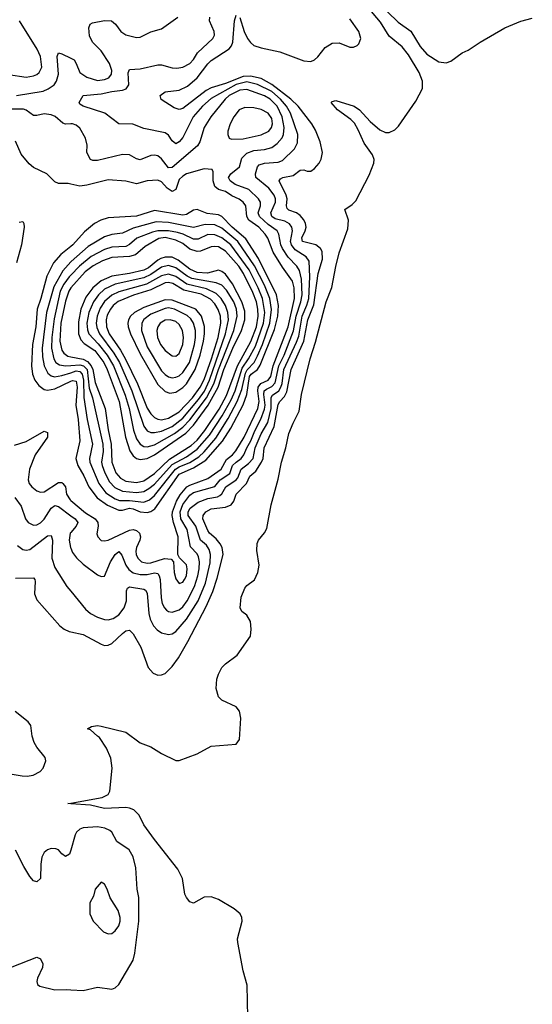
# Model space of a CAD drawing. Header units: inches. Extents: x 1550315 to 1685896, y 510706 to 640504.
# Tile 424 of 452: x 1679713 to 1682595, y 583322 to 588856. Entities that reach past the tile are written whole.
import ezdxf

# ---------------------------------------------------------------- set-up
doc = ezdxf.new("R2010")
doc.units = ezdxf.units.IN
doc.header["$MEASUREMENT"] = 0
doc.layers.add('B6578', color=7, linetype='Continuous')
doc.layers.add('B6588', color=7, linetype='Continuous')

msp = doc.modelspace()

# ---------------------------------------------------------------- linework, layer by layer
at = {"layer": 'B6578', "color": 5}
for points, elevation in [([(1679650, 588547.3), (1679750, 588533.9), (1679790, 588539.8), (1679810, 588547.8), (1679821.5, 588558.5), (1679837.2, 588590), (1679829.2, 588650), (1679811.1, 588690), (1679712.1, 588850)], 380), ([(1679694.3, 588430), (1679844.7, 588455.3), (1679873, 588467), (1679905.9, 588490), (1679920.4, 588510), (1679930.3, 588549.7), (1679923.8, 588650), (1679930, 588670.2), (1679950, 588664.6), (1680000, 588639.5)], 360), ([(1680000, 588270.5), (1679970, 588269.8), (1679954.9, 588274.9), (1679912.1, 588312.1), (1679890, 588321.2), (1679850, 588327.7), (1679810, 588317), (1679790, 588318.2), (1679750, 588347), (1679733.5, 588353.5), (1679670, 588352.9)], 360), ([(1680000, 587931.9), (1679984.7, 587935.3), (1679930, 587935.1), (1679910, 587945.2), (1679865.2, 587990), (1679790, 588026), (1679765.7, 588045.7), (1679720.7, 588100.7), (1679690, 588173.6)], 380), ([(1679710, 587717.7), (1679730, 587721.6), (1679736.5, 587710), (1679737.7, 587690), (1679722.4, 587590), (1679694.9, 587490)], 380), ([(1680000, 587581), (1679943.9, 587536.1), (1679903.4, 587490), (1679866.2, 587413.8), (1679832.2, 587290), (1679810.3, 587229.7), (1679803.6, 587130), (1679785.2, 587030), (1679779.7, 586910), (1679783.8, 586863.8), (1679797.7, 586830), (1679820.1, 586800.1), (1679850, 586778.4), (1679870, 586773.4), (1679910, 586780.6), (1680000, 586824.4)], 420), ([(1680000, 587494.6), (1679954.6, 587445.4), (1679905.4, 587354.6), (1679863.6, 587210), (1679839.5, 587010), (1679841.3, 586961.3), (1679850.6, 586910.6), (1679870.1, 586870), (1679890, 586853.7), (1679908.8, 586848.8), (1679950, 586856.3), (1680000, 586872.2)], 440), ([(1680000, 587420.3), (1679990, 587410), (1679960.8, 587370), (1679940.4, 587330), (1679905.8, 587174.2), (1679892.5, 587070), (1679890.8, 587010), (1679903.8, 586950), (1679916.6, 586930), (1679936.5, 586916.5), (1679970.6, 586910.6), (1680000, 586913)], 460), ([(1680000.1, 587350), (1679988.8, 587330), (1679970, 587275), (1679943.5, 587150), (1679938.3, 587050), (1679950, 586998.3), (1679961.3, 586981.3), (1679984.3, 586964.3), (1680000, 586961.2)], 480), ([(1679683.9, 586463.9), (1679750, 586485.5), (1679850, 586543), (1679870, 586536.4), (1679869.4, 586510), (1679799.9, 586410), (1679767.8, 586330), (1679759.8, 586270), (1679766, 586250), (1679780.7, 586230), (1679810, 586208.5), (1679830, 586201.4), (1679850, 586203.2), (1679930, 586254.3), (1679950, 586254.2), (1679956.2, 586250), (1679970, 586230), (1679976.1, 586190), (1679996.9, 586156.9), (1680000, 586154.3)], 380), ([(1679685.8, 586170), (1679721.9, 586121.9), (1679745.5, 586050), (1679760.8, 586030), (1679790, 586015.5), (1679810, 586017.9), (1679830, 586029), (1679850, 586049.5), (1679890, 586110.8), (1679910, 586126.4), (1679930, 586119.8), (1680000, 586068.5)], 360), ([(1679700.7, 585900.7), (1679730, 585879), (1679750, 585875.3), (1679770, 585879), (1679870, 585955.3), (1679890, 585957.4), (1679896.3, 585930), (1679893.3, 585830), (1679910, 585777.4), (1679978.2, 585670), (1680000, 585643.6)], 340), ([(1680000, 585974.9), (1679995.8, 585970), (1679990.1, 585930), (1679998.3, 585890), (1680000, 585886)], 360), ([(1679690, 585717.2), (1679790, 585719.5), (1679797.8, 585710), (1679798.9, 585698.9), (1679795.5, 585630), (1679810, 585594.9), (1679939.2, 585450), (1679963.6, 585430), (1679990, 585417.6), (1680000, 585415.6)], 320), ([(1679670, 584615.7), (1679726.6, 584606.6), (1679755.3, 584604.7), (1679789.4, 584610), (1679828.6, 584631.4), (1679844.7, 584650), (1679860.5, 584690), (1679855.8, 584710), (1679810, 584767.1), (1679794.5, 584794.5), (1679783.7, 584830), (1679775.3, 584890), (1679760.2, 584910), (1679687.9, 584967.9)], 320), ([(1680000, 584448.8), (1679984, 584450), (1680000, 584452.9)], 280), ([(1680000, 584188.8), (1679993.5, 584166.5), (1679970, 584153.8), (1679950, 584167.6), (1679930.7, 584190.7), (1679916.7, 584196.7), (1679890, 584197.1), (1679868.6, 584190), (1679850, 584175.8), (1679836.3, 584150), (1679831.3, 584110), (1679830.1, 584029.9), (1679810, 584011.5), (1679790, 584016), (1679770, 584039.8), (1679736.7, 584096.7), (1679690, 584187.7)], 320), ([(1679670, 583533.3), (1679810, 583586.5), (1679830, 583577), (1679842.4, 583550), (1679840.7, 583530), (1679812.8, 583470), (1679808.9, 583450), (1679813.5, 583433.5), (1679825.1, 583425.1), (1679910, 583404.1), (1679974.6, 583405.4), (1680000, 583403.9)], 320)]:
    msp.add_lwpolyline(points, dxfattribs=dict(at, elevation=elevation))
at = {"layer": 'B6588', "color": 5}
for points, elevation in [([(1680000, 584452.9), (1680175.8, 584484.2), (1680210, 584501.7), (1680219.2, 584520.8), (1680232.2, 584650), (1680225.1, 584705.1), (1680201, 584761), (1680162.4, 584822.4), (1680150, 584828.5), (1680110, 584865.7), (1680094, 584870), (1680117.2, 584882.8), (1680150, 584888.5), (1680170, 584886.4), (1680310, 584851.4), (1680390, 584792.4), (1680450, 584769.1), (1680510, 584731.8), (1680590, 584693.4), (1680610, 584693.4), (1680710, 584730.6), (1680790, 584774), (1680930, 584784.7), (1680949.2, 584810.8), (1680956.1, 584930), (1680948.3, 584970), (1680930, 584993.3), (1680850, 585031.1), (1680831.1, 585050), (1680816.9, 585096.9), (1680820.6, 585150), (1680830, 585178.7), (1680850, 585214.9), (1680870, 585236.2), (1680935.9, 585284.1), (1681010, 585390.6), (1681015, 585430), (1681010, 585474), (1680990, 585509.7), (1680961.6, 585530), (1680951.9, 585550), (1680958, 585610), (1680978.6, 585661.4), (1680990, 585676.1), (1681032.5, 585707.5), (1681052.6, 585750), (1681060.1, 585790), (1681047, 585873), (1681048.3, 585911.7), (1681055.5, 585930), (1681090, 585972.1), (1681102.7, 585997.3), (1681126.9, 586130), (1681166.5, 586273.5), (1681184.5, 586370), (1681208.6, 586450), (1681225.3, 586530), (1681250, 586589.3), (1681285, 586655), (1681298.1, 586750), (1681345.6, 586950), (1681376.3, 587043.7), (1681436, 587270), (1681468.3, 587351.7), (1681490, 587468.5), (1681510, 587544.9), (1681558.5, 587681.5), (1681561.6, 587730), (1681540.4, 587790), (1681583.1, 587816.9), (1681602.1, 587837.9), (1681678.1, 587981.9), (1681704.1, 588050), (1681705.3, 588070), (1681696.7, 588096.7), (1681650, 588162.7), (1681616.9, 588236.9), (1681594.5, 588274.5), (1681575.1, 588295.1), (1681500.3, 588350), (1681464.2, 588390), (1681470, 588397.1), (1681490, 588402.7), (1681592.8, 588370), (1681622.9, 588350), (1681683.6, 588283.6), (1681737.7, 588237.7), (1681770, 588221.5), (1681790, 588221.5), (1681822.6, 588237.4), (1681841.9, 588258.1), (1681941, 588399), (1681977.2, 588470), (1681976.9, 588510), (1681959.4, 588559.4), (1681898.3, 588658.3), (1681862.9, 588702.9), (1681790, 588763.9), (1681742.4, 588842.4), (1681670, 588926.4)], 280), ([(1680000, 585415.6), (1680070, 585401.5), (1680170, 585346.2), (1680190, 585339.3), (1680210, 585340.2), (1680230, 585349.3), (1680290, 585406.8), (1680310, 585420.7), (1680330, 585424.9), (1680350, 585404.2), (1680394.3, 585330), (1680435.1, 585215.1), (1680463.5, 585183.5), (1680490, 585171.5), (1680510, 585173.6), (1680530, 585182.4), (1680570, 585220.7), (1680604.9, 585270), (1680658.1, 585361.9), (1680761.9, 585558.1), (1680798.5, 585641.5), (1680823.2, 585716.8), (1680856.6, 585850), (1680851.1, 585890), (1680840.9, 585910), (1680818.1, 585938.1), (1680779.7, 585970), (1680770, 585984.9), (1680743.1, 586050), (1680743.7, 586070), (1680760.2, 586090), (1680790, 586106.1), (1680870, 586116.5), (1680902.4, 586130), (1680916.7, 586150), (1680930.4, 586190), (1680988.4, 586250), (1681007.2, 586290), (1681040.8, 586319.2), (1681072.8, 586370), (1681082.6, 586390), (1681086.7, 586450), (1681143.2, 586570), (1681166.9, 586693.1), (1681174.7, 586710), (1681202.5, 586737.5), (1681215.7, 586764.3), (1681239.1, 586890), (1681309.6, 587050), (1681333, 587170), (1681366.8, 587253.2), (1681391.2, 587428.8), (1681414.7, 587510), (1681413.3, 587553.3), (1681404, 587570), (1681377.8, 587590), (1681303.7, 587610), (1681298.4, 587630), (1681318.7, 587670), (1681323.1, 587690), (1681319.9, 587710), (1681311, 587731), (1681290, 587756.4), (1681269.9, 587769.9), (1681226.3, 587786.3), (1681215.9, 587795.9), (1681212.3, 587810), (1681216.4, 587850), (1681211.7, 587870), (1681172.3, 587950), (1681179, 587961), (1681191.7, 587968.4), (1681250, 587979.6), (1681290, 588010.2), (1681310, 588012), (1681330, 588004.4), (1681350, 588005.5), (1681370, 588020.2), (1681396.2, 588050), (1681408.1, 588071.9), (1681415.2, 588110), (1681402.2, 588170), (1681375.8, 588235.8), (1681356, 588270), (1681277.9, 588370), (1681237.1, 588410), (1681131.3, 588491.3), (1681070, 588525.3), (1681010, 588539.3), (1680970, 588536.6), (1680870, 588496.9), (1680790, 588472.8), (1680761.8, 588458.2), (1680630, 588357.8), (1680610, 588350.9), (1680581, 588361), (1680508.2, 588408.2), (1680503.5, 588430), (1680530, 588451), (1680610, 588459.6), (1680657, 588483), (1680710, 588529.6), (1680770, 588608.3), (1680790, 588627.5), (1680890, 588693.1), (1680903.7, 588710), (1680911.3, 588730), (1680920.8, 588850), (1680930, 588882)], 320), ([(1680000, 588639.5), (1680018.9, 588630), (1680030.8, 588610.8), (1680050, 588560.2), (1680090, 588532.7), (1680150, 588515.2), (1680190, 588520.1), (1680213.8, 588530), (1680228.4, 588550), (1680229.9, 588570), (1680218, 588610), (1680170, 588681), (1680121.6, 588730), (1680105.8, 588765.8), (1680101.4, 588810), (1680109.2, 588830.8), (1680121.7, 588838.3), (1680190, 588852.1), (1680229.2, 588849.2), (1680251, 588831), (1680281.3, 588790), (1680310, 588770.4), (1680370, 588756.5), (1680390, 588757.7), (1680450, 588787.4), (1680510, 588804.6), (1680602.4, 588870)], 360), ([(1680000, 585643.6), (1680083.1, 585543.1), (1680110, 585519.3), (1680150, 585498.7), (1680190, 585485.1), (1680210, 585482.9), (1680238, 585490), (1680270, 585510.8), (1680299.7, 585550), (1680312.8, 585590), (1680313, 585647), (1680318, 585662), (1680330.8, 585669.2), (1680410, 585655.9), (1680420.2, 585650), (1680430, 585632.4), (1680438.7, 585518.7), (1680447.3, 585487.3), (1680465.8, 585450), (1680486.4, 585426.4), (1680510, 585410.8), (1680550, 585400.1), (1680570, 585404.6), (1680590, 585417.5), (1680650, 585486.3), (1680716.6, 585590), (1680758.2, 585690), (1680783.7, 585803.7), (1680785.9, 585850), (1680778.4, 585878.4), (1680762.3, 585902.3), (1680729.6, 585930), (1680702.8, 586010), (1680660.5, 586070), (1680660.8, 586090), (1680672.1, 586110), (1680715.4, 586144.6), (1680770, 586164.8), (1680825.9, 586174.1), (1680838.8, 586181.2), (1680850, 586191.3), (1680871.2, 586230), (1680930, 586269.8), (1680939.3, 586280.7), (1680957.9, 586330), (1680998.6, 586361.4), (1681024.7, 586390), (1681036.4, 586450), (1681071.1, 586528.9), (1681107.7, 586592.3), (1681126.5, 586670), (1681127, 586733), (1681134.6, 586745.4), (1681169.5, 586770.5), (1681181.1, 586790), (1681188.1, 586811.9), (1681198.9, 586890), (1681270, 587043), (1681282.1, 587077.9), (1681301.6, 587190), (1681328.2, 587251.8), (1681338.2, 587290), (1681343.6, 587410), (1681339.5, 587499.5), (1681324.2, 587524.2), (1681262.6, 587562.6), (1681240.4, 587590), (1681235.6, 587610), (1681246.8, 587670), (1681242.9, 587690), (1681230, 587707.9), (1681203.2, 587723.2), (1681150, 587737.7), (1681130.9, 587750), (1681125.8, 587770), (1681151.8, 587830), (1681150.6, 587850), (1681143, 587870), (1681113.1, 587910), (1681039.6, 587970), (1681038.9, 587990), (1681049.9, 588030), (1681059.4, 588040.6), (1681089.3, 588050), (1681165.4, 588054.6), (1681190, 588064.8), (1681257.3, 588130), (1681275.7, 588164.3), (1681276.7, 588210), (1681236, 588330), (1681213.9, 588370), (1681179.4, 588410), (1681130, 588453), (1681050, 588492.5), (1680990, 588506.3), (1680930, 588492.4), (1680790, 588413), (1680741.2, 588370), (1680688.4, 588310), (1680630, 588194.5), (1680610, 588169.1), (1680590, 588158), (1680570, 588175.8), (1680550, 588207.4), (1680530, 588219.6), (1680410, 588244.8), (1680349.1, 588269.1), (1680270, 588271), (1680191.6, 588331.6), (1680069.5, 588370), (1680050, 588382), (1680046.2, 588390), (1680070, 588430.2), (1680170, 588439.7), (1680230, 588453.3), (1680290, 588459.9), (1680311.9, 588468.1), (1680327.1, 588490), (1680322.9, 588557.1), (1680330, 588576.9), (1680390, 588579.2), (1680490, 588602.1), (1680510, 588601.6), (1680570, 588585.1), (1680596.2, 588583.8), (1680630, 588589.4), (1680670, 588610.2), (1680690, 588632.4), (1680711.9, 588670), (1680799.3, 588750), (1680807.9, 588770), (1680805.5, 588790), (1680780.7, 588850), (1680781.7, 588870)], 340), ([(1680950, 588868), (1680975, 588790), (1680993.8, 588750), (1681010, 588728.1), (1681030, 588712), (1681070, 588698.3), (1681175.4, 588675.4), (1681310, 588624.3), (1681350, 588622), (1681370, 588630.2), (1681390, 588647.7), (1681430, 588699), (1681470, 588724.7), (1681510, 588726.9), (1681570, 588702), (1681590, 588702), (1681610, 588710.3), (1681619.1, 588720.9), (1681630.7, 588750), (1681619.8, 588790), (1681570, 588861.6)], 320), ([(1681781, 588901), (1681841.7, 588841.7), (1681911.2, 588791.2), (1681964.8, 588704.8), (1682002.8, 588662.8), (1682070, 588619.3), (1682110, 588613.6), (1682136.9, 588623.1), (1682200.3, 588670), (1682235.3, 588684.7), (1682302.4, 588730), (1682440.9, 588810), (1682530, 588847.8), (1682595.2, 588864.8)], 280), ([(1680000, 585886), (1680010, 585862.3), (1680032.1, 585832.1), (1680070, 585795.6), (1680150, 585736.9), (1680170, 585726.4), (1680190, 585727.7), (1680223.6, 585810), (1680250, 585850.1), (1680270, 585868.1), (1680286.9, 585846.9), (1680309.6, 585789.6), (1680326.7, 585766.7), (1680350, 585748.2), (1680390, 585737), (1680430, 585738.7), (1680470, 585747.2), (1680490, 585743), (1680497.9, 585730), (1680501.8, 585710), (1680507.5, 585607.5), (1680514.3, 585574.4), (1680526.5, 585550), (1680538.1, 585538.1), (1680550, 585530.1), (1680570, 585526.1), (1680610, 585539.9), (1680630, 585557.1), (1680654.6, 585590), (1680696, 585670), (1680714.9, 585730), (1680721.9, 585770), (1680723.2, 585810), (1680717.6, 585837.6), (1680710, 585854), (1680673.5, 585893.5), (1680654.1, 585990), (1680618.3, 586050), (1680615.8, 586090), (1680629.2, 586130.8), (1680670, 586184), (1680690, 586198.1), (1680810, 586231.7), (1680839.6, 586270), (1680894.8, 586305.2), (1680910, 586350.1), (1680929.2, 586370), (1680957.8, 586390), (1680973.8, 586410), (1680989, 586450), (1681013.1, 586490), (1681034.7, 586545.3), (1681068.6, 586611.4), (1681090, 586667.1), (1681093.5, 586690), (1681085.4, 586750), (1681088.2, 586770), (1681099.7, 586780.3), (1681130, 586794.3), (1681150, 586815.1), (1681170.3, 586910), (1681199.2, 586970), (1681253.2, 587106.8), (1681266.9, 587190), (1681293.8, 587270), (1681300.8, 587310), (1681297.6, 587397.6), (1681286, 587446), (1681270.4, 587470.4), (1681221.8, 587521.8), (1681189.6, 587570), (1681181.2, 587590), (1681170.7, 587650), (1681159.7, 587670), (1681110, 587705.8), (1681061.3, 587750), (1681053.1, 587770), (1681066.3, 587810), (1681067.4, 587830), (1681055.3, 587850), (1681001.9, 587901.9), (1680923.4, 587930), (1680897.1, 587950), (1680887.5, 587970), (1680899.3, 587990), (1680949.3, 588030), (1680962.4, 588077.7), (1680990, 588106.1), (1681030, 588121.1), (1681090, 588126.1), (1681130, 588138.5), (1681160.6, 588159.4), (1681187.7, 588192.3), (1681195.7, 588210), (1681200.1, 588250), (1681188.3, 588310), (1681159.8, 588370), (1681120.8, 588410), (1681090, 588428.2), (1680990, 588463.3), (1680950, 588459.6), (1680890.1, 588430), (1680868.3, 588410), (1680786.9, 588310), (1680750.7, 588250), (1680725, 588170), (1680712, 588148), (1680570, 588024.5), (1680550, 588023.9), (1680510, 588074.4), (1680490, 588090.7), (1680470, 588094.6), (1680450, 588092.8), (1680390, 588068.4), (1680370, 588073.8), (1680330, 588095.9), (1680290, 588099.1), (1680150, 588064.9), (1680124.5, 588064.5), (1680110, 588071.3), (1680090, 588109.3), (1680091.4, 588151.4), (1680083.5, 588190), (1680050, 588246), (1680030, 588263.9), (1680010, 588270.8), (1680000, 588270.5)], 360), ([(1680000, 586154.3), (1680083.6, 586083.6), (1680136.9, 586050), (1680152.9, 586030), (1680154.5, 586010), (1680147, 585967), (1680151.3, 585950), (1680170, 585928.2), (1680190, 585926.3), (1680210, 585931.4), (1680330, 585986.7), (1680350, 585990.9), (1680370, 585984.7), (1680386.5, 585970), (1680392.9, 585950), (1680388.5, 585930), (1680369.2, 585890), (1680365.7, 585870), (1680367.6, 585850), (1680376.6, 585830), (1680397.6, 585810), (1680430, 585802.2), (1680450, 585804), (1680527.5, 585827.5), (1680563.9, 585823.9), (1680578.2, 585810), (1680581.5, 585750), (1680590, 585714), (1680610, 585687.6), (1680630, 585695.5), (1680639.2, 585710), (1680650, 585730.4), (1680655.1, 585770), (1680650, 585792.9), (1680612, 585831.9), (1680602.6, 585850), (1680604.3, 585950), (1680577.1, 586030), (1680570.8, 586070), (1680572.1, 586090), (1680594, 586150), (1680614.2, 586185.7), (1680652.7, 586230), (1680670, 586240.6), (1680770, 586277.6), (1680845.9, 586330), (1680875.8, 586384.2), (1680908.9, 586410), (1680927.8, 586432.2), (1680974.4, 586510), (1681051.2, 586670), (1681058.5, 586710), (1681051.7, 586770), (1681053.6, 586790), (1681067.8, 586812.2), (1681110.4, 586829.6), (1681124.4, 586850), (1681137.9, 586910), (1681222.1, 587130), (1681258, 587290), (1681256.5, 587350), (1681246.8, 587386.8), (1681190, 587465.3), (1681138.7, 587550), (1681107.4, 587627.4), (1681093.4, 587650), (1681057, 587690), (1681000.7, 587730), (1680990.3, 587750), (1680984.3, 587810), (1680969.7, 587829.7), (1680947.7, 587847.7), (1680906.4, 587866.4), (1680870, 587890.7), (1680830, 587900.9), (1680810, 587918.6), (1680799.9, 587950), (1680800.8, 588000.8), (1680794.8, 588014.8), (1680750, 588018.3), (1680650, 587989.4), (1680630, 587977.5), (1680610, 587957.1), (1680590, 587902), (1680570, 587890.4), (1680541.6, 587910), (1680510, 587944.5), (1680490, 587953.4), (1680430, 587950.4), (1680370, 587934.1), (1680310, 587948.7), (1680210, 587956.2), (1680090, 587926.4), (1680050, 587920.9), (1680000, 587931.9)], 380), ([(1680000, 586824.4), (1680010, 586829.2), (1680030, 586823.7), (1680036.3, 586790), (1680028, 586690), (1680041, 586610), (1680050.8, 586490), (1680028, 586390), (1680040.5, 586350), (1680073.2, 586293.2), (1680102, 586230), (1680148.3, 586168.3), (1680206.8, 586126.8), (1680270, 586099.6), (1680290, 586099.4), (1680330, 586110.5), (1680350, 586107.6), (1680390, 586090.6), (1680430, 586086.6), (1680450, 586091.1), (1680472.1, 586107.9), (1680610, 586301.7), (1680690, 586338.2), (1680759.3, 586380.7), (1680853.4, 586486.6), (1680899.1, 586560.9), (1680969.1, 586690.9), (1680990.3, 586749.7), (1681005.4, 586850), (1681015.2, 586864.8), (1681049.5, 586890.5), (1681065.6, 586914.4), (1681144.6, 587115.4), (1681163.4, 587190), (1681167.5, 587250), (1681157.5, 587310), (1681054.6, 587514.6), (1680983.6, 587623.6), (1680906.9, 587690), (1680850, 587749.9), (1680830, 587759.4), (1680767, 587767), (1680710, 587789.3), (1680690, 587784.9), (1680650, 587761), (1680630, 587758.2), (1680470, 587784), (1680370, 587752.1), (1680210, 587742.2), (1680169.7, 587730.3), (1680133.2, 587710), (1680076.5, 587663.5), (1680011.2, 587590), (1680000, 587581)], 420), ([(1680000, 586872.2), (1680030, 586881.8), (1680050, 586878.5), (1680063.7, 586863.7), (1680072, 586830), (1680073.4, 586733.4), (1680092.7, 586610), (1680122.1, 586470), (1680105.9, 586390), (1680107.9, 586370), (1680157.8, 586250), (1680197.1, 586197.1), (1680250, 586162.5), (1680274.6, 586154.6), (1680330, 586154.7), (1680410, 586144.3), (1680442.2, 586157.8), (1680470, 586182.1), (1680589.6, 586330.4), (1680610, 586343.2), (1680670, 586367.8), (1680720.2, 586399.8), (1680750, 586426.6), (1680815.5, 586504.5), (1680884.8, 586615.2), (1680935.8, 586710), (1680962.4, 586777.6), (1680982.5, 586870), (1680991.9, 586888.1), (1681030.6, 586929.4), (1681050, 586967.2), (1681077.7, 587030), (1681119.4, 587150), (1681127.9, 587227.9), (1681118.4, 587290), (1681090, 587363.2), (1681032.9, 587472.9), (1680939.7, 587610), (1680850, 587684.7), (1680810, 587703.6), (1680755.8, 587704.2), (1680690, 587687.9), (1680550, 587716), (1680480, 587720), (1680350, 587684.1), (1680290, 587655.8), (1680230, 587649.5), (1680190, 587635.1), (1680098.6, 587581.4), (1680002.6, 587497.4), (1680000, 587494.6)], 440), ([(1680000, 586913), (1680050, 586917.2), (1680071.1, 586911.1), (1680091.5, 586890), (1680104.2, 586784.3), (1680122.5, 586730), (1680180.4, 586470), (1680181.9, 586430), (1680172.7, 586370), (1680175.6, 586350), (1680191, 586310), (1680218.5, 586258.5), (1680247.4, 586227.4), (1680290, 586206.9), (1680370, 586198.5), (1680410, 586204.5), (1680439.1, 586220.9), (1680470, 586246.4), (1680570, 586356), (1680650, 586398.5), (1680710, 586441.7), (1680779.6, 586520.4), (1680850.8, 586629.2), (1680901.3, 586718.7), (1680923.6, 586770), (1680963, 586897), (1680998.8, 586950), (1681038, 587021.9), (1681083.9, 587150), (1681090.8, 587210.8), (1681078, 587290), (1681054.3, 587350), (1681002.6, 587450), (1680899.3, 587590), (1680850, 587629.7), (1680810, 587647.8), (1680770, 587649.2), (1680716.6, 587623.4), (1680690, 587622.1), (1680631, 587651), (1680599.8, 587659.8), (1680549.2, 587669.2), (1680490, 587669.3), (1680458.6, 587661.4), (1680372.3, 587627.7), (1680330, 587592.5), (1680310, 587581.8), (1680230, 587577.4), (1680190, 587564.5), (1680114.8, 587525.2), (1680049, 587471), (1680000, 587420.3)], 460), ([(1680000, 586961.2), (1680070, 586947.7), (1680094.7, 586934.7), (1680115.5, 586910), (1680123.7, 586890), (1680137.1, 586817.1), (1680193.3, 586670), (1680209.5, 586550.5), (1680227.8, 586470), (1680231.5, 586370), (1680254, 586310), (1680279.8, 586279.8), (1680310, 586262.4), (1680370, 586254.4), (1680410, 586263.5), (1680470, 586304.7), (1680554.7, 586385.3), (1680677.1, 586462.9), (1680710, 586493.8), (1680753.4, 586546.6), (1680833.6, 586666.4), (1680876.5, 586743.5), (1680937.1, 586910), (1681013, 587047), (1681043.4, 587130), (1681054.5, 587190), (1681052.4, 587230), (1681043.6, 587270), (1681023.2, 587323.2), (1680970.6, 587430), (1680944.8, 587470), (1680870, 587555.6), (1680830, 587578.8), (1680810, 587582.1), (1680790, 587579.4), (1680730, 587554.3), (1680710, 587552.7), (1680670, 587565.8), (1680630, 587597.7), (1680590, 587617.1), (1680530, 587631.5), (1680494.2, 587625.8), (1680417.9, 587582), (1680364.5, 587535.5), (1680330, 587525.9), (1680230, 587519.8), (1680179.2, 587500.8), (1680126.4, 587473.6), (1680081.7, 587438.3), (1680000.1, 587350)], 480), ([(1680000, 586068.5), (1680025.3, 586050), (1680038.7, 586030), (1680030.2, 586010), (1680000, 585974.9)], 360), ([(1680995.1, 583250), (1680991.3, 583430), (1680969.5, 583510), (1680938.7, 583670), (1680938, 583690), (1680962.8, 583790), (1680961.1, 583810), (1680951.6, 583830), (1680918.4, 583858.4), (1680830.8, 583910.8), (1680790, 583925.9), (1680750, 583924.8), (1680690, 583891.2), (1680670, 583897.6), (1680650, 583923), (1680642, 583942), (1680627.5, 584030), (1680602.1, 584082.1), (1680470, 584248.1), (1680410, 584331.6), (1680385.1, 584385.1), (1680354.5, 584414.5), (1680330, 584425.4), (1680310, 584428.7), (1680190, 584423.7), (1680110, 584440.9), (1680000, 584448.8)], 280), ([(1680000, 583403.9), (1680070, 583399.7), (1680150, 583418.3), (1680230, 583407.7), (1680250, 583414.4), (1680270, 583432.7), (1680350.5, 583570), (1680359.9, 583610), (1680383.4, 583790), (1680382, 583922), (1680372.6, 583970), (1680364.9, 584090), (1680351.4, 584151.4), (1680328.7, 584190), (1680258.2, 584238.2), (1680229.9, 584289.9), (1680218.7, 584298.7), (1680192.2, 584312.2), (1680150, 584319.9), (1680070, 584313.9), (1680050, 584306.4), (1680032.6, 584290), (1680025.3, 584274.7), (1680000, 584188.8)], 320)]:
    msp.add_lwpolyline(points, dxfattribs=dict(at, elevation=elevation))
for points, elevation in [([(1680978.1, 588361.9), (1680946.9, 588350), (1680916.5, 588310), (1680896.5, 588270), (1680883.2, 588230), (1680883.2, 588210), (1680890.3, 588190.3), (1680903.9, 588183.9), (1680970, 588186.9), (1681070, 588209.2), (1681113.1, 588230), (1681128.8, 588250), (1681134.1, 588270), (1681130, 588300.4), (1681110.2, 588330.2), (1681070, 588352.2), (1681030, 588360.9)], 380), ([(1680530, 587521.2), (1680506.4, 587513.6), (1680490, 587505.2), (1680437.7, 587462.3), (1680410, 587448), (1680330, 587430.2), (1680230, 587415.1), (1680170, 587388.7), (1680124.2, 587350), (1680083.9, 587296), (1680056.9, 587230), (1680042.7, 587157.3), (1680042.8, 587090), (1680056.4, 587056.4), (1680075.9, 587035.9), (1680136.1, 586996.1), (1680185.2, 586930), (1680205.3, 586890), (1680272.5, 586710), (1680308.4, 586510), (1680332.7, 586432.7), (1680350, 586404.8), (1680370, 586389.3), (1680390, 586384.3), (1680430, 586389.8), (1680470, 586410.1), (1680647.3, 586532.7), (1680690, 586577.3), (1680772.2, 586690), (1680829, 586790), (1680861.4, 586890), (1680910.7, 587010), (1680960.4, 587110), (1680978.7, 587170), (1680977.8, 587217.8), (1680961.4, 587270), (1680910, 587371.7), (1680870, 587425.5), (1680850, 587441.8), (1680830, 587448.3), (1680768.5, 587431.5), (1680710, 587435.6), (1680670, 587454.6), (1680604.2, 587504.2), (1680570, 587520.7)], 520), ([(1680550, 587474), (1680510, 587464.8), (1680450, 587424.2), (1680410, 587405.6), (1680250, 587369.5), (1680190, 587341), (1680156.6, 587310), (1680127.1, 587270), (1680100.8, 587210), (1680089.8, 587150), (1680093.1, 587113.1), (1680101.6, 587090), (1680154.3, 587034.3), (1680205.1, 586970), (1680240.5, 586910), (1680305.8, 586745.8), (1680328.1, 586670), (1680352.5, 586550), (1680370, 586500.1), (1680390, 586470.7), (1680410, 586457.6), (1680430, 586455.1), (1680470, 586467.4), (1680582.9, 586530), (1680630, 586565.4), (1680670, 586607.1), (1680762.6, 586730), (1680804.3, 586810), (1680830.3, 586890), (1680916.6, 587110), (1680936.3, 587190), (1680931.8, 587230), (1680915.9, 587270), (1680876.3, 587336.3), (1680850, 587364.1), (1680817.4, 587377.4), (1680680.8, 587400.8), (1680654.6, 587414.6), (1680590, 587462.1)], 540), ([(1680550, 587426), (1680510, 587416.4), (1680425.1, 587370), (1680270, 587326.3), (1680230, 587308.4), (1680190, 587273.1), (1680165.3, 587234.7), (1680148.2, 587190), (1680143.2, 587150), (1680146.6, 587126.6), (1680161.9, 587090), (1680242.6, 586982.6), (1680273.3, 586930), (1680342.7, 586770), (1680411.2, 586571.2), (1680430, 586546.3), (1680450, 586536.5), (1680470, 586535.5), (1680510, 586543.6), (1680570, 586570.1), (1680630, 586616.3), (1680718.5, 586721.5), (1680751.3, 586768.7), (1680780.2, 586830), (1680870.4, 587090), (1680886.5, 587170), (1680883.9, 587210), (1680869.8, 587249.8), (1680845.8, 587290), (1680818.1, 587318.1), (1680762.7, 587342.7), (1680652, 587370), (1680590, 587413.1)], 560), ([(1680550, 587379), (1680530, 587377.1), (1680450, 587338.3), (1680352.6, 587307.4), (1680267.2, 587272.8), (1680238.6, 587250), (1680222.4, 587230), (1680205.3, 587194.8), (1680199.4, 587170), (1680201.6, 587130), (1680216.1, 587090), (1680279, 586999), (1680308.3, 586948.3), (1680374.4, 586810), (1680430, 586672.5), (1680450, 586641), (1680470, 586620.6), (1680490, 586610.5), (1680510, 586608), (1680550, 586615.7), (1680610, 586651.7), (1680684.2, 586730), (1680727.5, 586790), (1680750, 586834.2), (1680790.7, 586950), (1680827.8, 587070), (1680843.3, 587150), (1680841.2, 587190), (1680828.1, 587228.1), (1680810, 587258.6), (1680784.8, 587284.8), (1680732.7, 587312.7), (1680636.3, 587336.3), (1680573.2, 587373.2)], 580), ([(1680530, 587282.3), (1680410, 587237.8), (1680358.9, 587210), (1680336.7, 587190), (1680324.8, 587170), (1680320.4, 587150), (1680322.4, 587130), (1680336.4, 587090), (1680390, 586978.2), (1680490, 586805.5), (1680530, 586766.3), (1680557.7, 586757.7), (1680590, 586762.1), (1680630, 586788.4), (1680650, 586809.7), (1680698.7, 586890), (1680728, 586970), (1680746.7, 587050), (1680752.3, 587090), (1680751.5, 587131.5), (1680735.9, 587190), (1680702.9, 587230), (1680570, 587280.4)], 620), ([(1680550, 587235.8), (1680530, 587233.3), (1680450, 587200.3), (1680410, 587170.9), (1680399, 587150), (1680397.8, 587110), (1680430, 587018.1), (1680510, 586883.4), (1680530, 586861.4), (1680550, 586848.3), (1680570, 586843.9), (1680590, 586846.1), (1680610, 586855.3), (1680630, 586873), (1680667.5, 586930), (1680696, 587030), (1680702.2, 587070), (1680701.3, 587110), (1680690, 587150.5), (1680674.6, 587174.6), (1680654.1, 587194.1), (1680582.3, 587230)], 640), ([(1680559.3, 587170), (1680530, 587167.3), (1680502.4, 587150), (1680488.6, 587130), (1680484, 587110), (1680487.4, 587070), (1680505.4, 587030), (1680530, 586997.4), (1680570, 586966), (1680590, 586965.2), (1680610, 586980.7), (1680629.9, 587030), (1680634.3, 587070), (1680628.3, 587110), (1680610, 587143.9), (1680590, 587159.7)], 660), ([(1680170, 584008), (1680138, 583970), (1680126.8, 583930), (1680107.5, 583892.5), (1680107.7, 583830), (1680125.5, 583790), (1680183.8, 583730), (1680210, 583718.9), (1680230, 583720.9), (1680250, 583734.9), (1680270, 583764.2), (1680278, 583790), (1680277.7, 583810), (1680267.1, 583850), (1680221.3, 583921.3), (1680205.2, 583970), (1680190, 583998)], 340)]:
    msp.add_lwpolyline(points, close=True, dxfattribs=dict(at, elevation=elevation))

doc.saveas('drawing.dxf')
